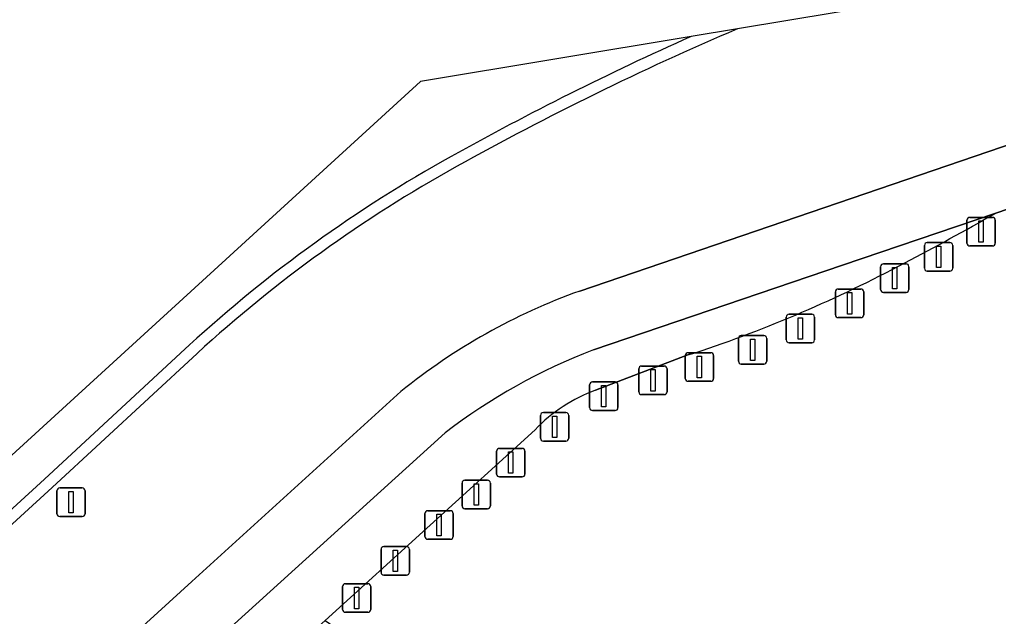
# Model space of a CAD drawing. Extents: x 158352 to 159489, y 383828 to 384603.
# Drawn here: x 158371.88 to 158406.15, y 384240.83 to 384261.75 of the extents above; entities that cross this region are included whole.
import ezdxf

# ---------------------------------------------------------------- set-up
doc = ezdxf.new("R2010")
doc.units = 0
for name, color, linetype in [('IMGEO_Afsluitpaal', 7, 'Continuous'), ('IMGEO_Groenvoorziening', 7, 'Continuous'), ('IMGEO_Lichtmast', 7, 'Continuous'), ('IMGEO_Rijbaan_lokaal_gesloten', 7, 'Continuous'), ('IMGEO_Rijbaan_lokaal_halfverhard', 7, 'Continuous'), ('IMGEO_Voetpad_open', 7, 'Continuous')]:
    doc.layers.add(name, color=color, linetype=linetype)

msp = doc.modelspace()

# ---------------------------------------------------------------- linework, layer by layer
at = {"layer": 'IMGEO_Afsluitpaal'}
for p, q in [((158405.149, 384254.817), (158405.939, 384254.817)), ((158405.939, 384254.817), (158405.149, 384254.817)), ((158405.049, 384253.917), (158405.049, 384254.717)), ((158405.049, 384254.717), (158405.049, 384253.917)), ((158406.039, 384254.717), (158406.039, 384253.917)), ((158406.039, 384253.917), (158406.039, 384254.717)), ((158403.561, 384253.033), (158403.561, 384253.833)), ((158403.561, 384253.833), (158403.561, 384253.033)), ((158403.661, 384253.933), (158404.451, 384253.933)), ((158404.451, 384253.933), (158403.661, 384253.933)), ((158404.551, 384253.833), (158404.551, 384253.033)), ((158404.551, 384253.033), (158404.551, 384253.833)), ((158405.939, 384253.817), (158405.149, 384253.817)), ((158405.149, 384253.817), (158405.939, 384253.817)), ((158402.026, 384252.289), (158402.026, 384253.089)), ((158402.026, 384253.089), (158402.026, 384252.289)), ((158402.126, 384253.189), (158402.916, 384253.189)), ((158402.916, 384253.189), (158402.126, 384253.189)), ((158403.016, 384253.089), (158403.016, 384252.289)), ((158403.016, 384252.289), (158403.016, 384253.089)), ((158404.451, 384252.933), (158403.661, 384252.933)), ((158403.661, 384252.933), (158404.451, 384252.933)), ((158400.444, 384251.405), (158400.444, 384252.205)), ((158400.444, 384252.205), (158400.444, 384251.405)), ((158400.544, 384252.305), (158401.334, 384252.305)), ((158401.334, 384252.305), (158400.544, 384252.305)), ((158401.434, 384252.205), (158401.434, 384251.405)), ((158401.434, 384251.405), (158401.434, 384252.205)), ((158402.916, 384252.189), (158402.126, 384252.189)), ((158402.126, 384252.189), (158402.916, 384252.189)), ((158398.823, 384251.422), (158399.613, 384251.422)), ((158399.613, 384251.422), (158398.823, 384251.422)), ((158398.723, 384250.522), (158398.723, 384251.322)), ((158398.723, 384251.322), (158398.723, 384250.522)), ((158399.713, 384251.322), (158399.713, 384250.522)), ((158399.713, 384250.522), (158399.713, 384251.322)), ((158401.334, 384251.305), (158400.544, 384251.305)), ((158400.544, 384251.305), (158401.334, 384251.305)), ((158397.049, 384249.777), (158397.049, 384250.577)), ((158397.049, 384250.577), (158397.049, 384249.777)), ((158397.149, 384250.677), (158397.939, 384250.677)), ((158397.939, 384250.677), (158397.149, 384250.677)), ((158398.039, 384250.577), (158398.039, 384249.777)), ((158398.039, 384249.777), (158398.039, 384250.577)), ((158399.613, 384250.422), (158398.823, 384250.422)), ((158398.823, 384250.422), (158399.613, 384250.422)), ((158395.288, 384250.073), (158396.078, 384250.073)), ((158396.078, 384250.073), (158395.288, 384250.073)), ((158395.188, 384249.173), (158395.188, 384249.973)), ((158395.188, 384249.973), (158395.188, 384249.173)), ((158396.178, 384249.973), (158396.178, 384249.173)), ((158396.178, 384249.173), (158396.178, 384249.973)), ((158397.939, 384249.677), (158397.149, 384249.677)), ((158397.149, 384249.677), (158397.939, 384249.677)), ((158393.56, 384248.707), (158393.56, 384249.507)), ((158393.56, 384249.507), (158393.56, 384248.707)), ((158393.66, 384249.607), (158394.45, 384249.607)), ((158394.45, 384249.607), (158393.66, 384249.607)), ((158394.55, 384249.507), (158394.55, 384248.707)), ((158394.55, 384248.707), (158394.55, 384249.507)), ((158391.939, 384249.049), (158392.729, 384249.049)), ((158392.729, 384249.049), (158391.939, 384249.049)), ((158396.078, 384249.073), (158395.288, 384249.073)), ((158395.288, 384249.073), (158396.078, 384249.073)), ((158391.839, 384248.149), (158391.839, 384248.949)), ((158391.839, 384248.949), (158391.839, 384248.149)), ((158392.829, 384248.949), (158392.829, 384248.149)), ((158392.829, 384248.149), (158392.829, 384248.949)), ((158394.45, 384248.607), (158393.66, 384248.607)), ((158393.66, 384248.607), (158394.45, 384248.607)), ((158390.218, 384247.979), (158391.008, 384247.979)), ((158391.008, 384247.979), (158390.218, 384247.979)), ((158392.729, 384248.049), (158391.939, 384248.049)), ((158391.939, 384248.049), (158392.729, 384248.049)), ((158390.118, 384247.079), (158390.118, 384247.879)), ((158390.118, 384247.879), (158390.118, 384247.079)), ((158391.108, 384247.879), (158391.108, 384247.079)), ((158391.108, 384247.079), (158391.108, 384247.879)), ((158391.008, 384246.979), (158390.218, 384246.979)), ((158390.218, 384246.979), (158391.008, 384246.979)), ((158388.583, 384245.823), (158388.583, 384246.623)), ((158388.583, 384246.623), (158388.583, 384245.823)), ((158388.683, 384246.723), (158389.473, 384246.723)), ((158389.473, 384246.723), (158388.683, 384246.723)), ((158389.573, 384246.623), (158389.573, 384245.823)), ((158389.573, 384245.823), (158389.573, 384246.623)), ((158387.473, 384245.607), (158388.263, 384245.607)), ((158388.263, 384245.607), (158387.473, 384245.607)), ((158389.473, 384245.723), (158388.683, 384245.723)), ((158388.683, 384245.723), (158389.473, 384245.723)), ((158387.373, 384244.707), (158387.373, 384245.507)), ((158387.373, 384245.507), (158387.373, 384244.707)), ((158388.363, 384245.507), (158388.363, 384244.707)), ((158388.363, 384244.707), (158388.363, 384245.507)), ((158386.171, 384244.537), (158386.961, 384244.537)), ((158386.961, 384244.537), (158386.171, 384244.537)), ((158388.263, 384244.607), (158387.473, 384244.607)), ((158387.473, 384244.607), (158388.263, 384244.607)), ((158386.071, 384243.637), (158386.071, 384244.437)), ((158386.071, 384244.437), (158386.071, 384243.637)), ((158387.061, 384244.437), (158387.061, 384243.637)), ((158387.061, 384243.637), (158387.061, 384244.437)), ((158386.961, 384243.537), (158386.171, 384243.537)), ((158386.171, 384243.537), (158386.961, 384243.537)), ((158384.536, 384242.381), (158384.536, 384243.181)), ((158384.536, 384243.181), (158384.536, 384242.381)), ((158384.636, 384243.281), (158385.426, 384243.281)), ((158385.426, 384243.281), (158384.636, 384243.281)), ((158385.526, 384243.181), (158385.526, 384242.381)), ((158385.526, 384242.381), (158385.526, 384243.181)), ((158385.426, 384242.281), (158384.636, 384242.281)), ((158384.636, 384242.281), (158385.426, 384242.281)), ((158383.187, 384241.079), (158383.187, 384241.879)), ((158383.187, 384241.879), (158383.187, 384241.079)), ((158383.287, 384241.979), (158384.077, 384241.979)), ((158384.077, 384241.979), (158383.287, 384241.979)), ((158384.177, 384241.879), (158384.177, 384241.079)), ((158384.177, 384241.079), (158384.177, 384241.879)), ((158384.077, 384240.979), (158383.287, 384240.979)), ((158383.287, 384240.979), (158384.077, 384240.979))]:
    msp.add_line(p, q, dxfattribs=at)
for points in [[(158405.469, 384254.692), (158405.619, 384254.692), (158405.619, 384253.942), (158405.469, 384253.942), (158405.469, 384254.692)], [(158403.981, 384253.808), (158404.131, 384253.808), (158404.131, 384253.058), (158403.981, 384253.058), (158403.981, 384253.808)], [(158402.446, 384253.064), (158402.596, 384253.064), (158402.596, 384252.314), (158402.446, 384252.314), (158402.446, 384253.064)], [(158400.864, 384252.18), (158401.014, 384252.18), (158401.014, 384251.43), (158400.864, 384251.43), (158400.864, 384252.18)], [(158399.143, 384251.297), (158399.293, 384251.297), (158399.293, 384250.547), (158399.143, 384250.547), (158399.143, 384251.297)], [(158397.469, 384250.552), (158397.619, 384250.552), (158397.619, 384249.802), (158397.469, 384249.802), (158397.469, 384250.552)], [(158395.608, 384249.948), (158395.758, 384249.948), (158395.758, 384249.198), (158395.608, 384249.198), (158395.608, 384249.948)], [(158393.98, 384249.482), (158394.13, 384249.482), (158394.13, 384248.732), (158393.98, 384248.732), (158393.98, 384249.482)], [(158392.259, 384248.924), (158392.409, 384248.924), (158392.409, 384248.174), (158392.259, 384248.174), (158392.259, 384248.924)], [(158390.538, 384247.854), (158390.688, 384247.854), (158390.688, 384247.104), (158390.538, 384247.104), (158390.538, 384247.854)], [(158389.003, 384246.598), (158389.153, 384246.598), (158389.153, 384245.848), (158389.003, 384245.848), (158389.003, 384246.598)], [(158387.793, 384245.482), (158387.943, 384245.482), (158387.943, 384244.732), (158387.793, 384244.732), (158387.793, 384245.482)], [(158386.491, 384244.412), (158386.641, 384244.412), (158386.641, 384243.662), (158386.491, 384243.662), (158386.491, 384244.412)], [(158384.956, 384243.156), (158385.106, 384243.156), (158385.106, 384242.406), (158384.956, 384242.406), (158384.956, 384243.156)], [(158383.607, 384241.854), (158383.757, 384241.854), (158383.757, 384241.104), (158383.607, 384241.104), (158383.607, 384241.854)]]:
    msp.add_lwpolyline(points, dxfattribs=at)
for centre, start, end in [((158405.149, 384254.717), 90, 180), ((158405.149, 384254.717), 90, 180), ((158405.939, 384254.717), 0, 90), ((158405.939, 384254.717), 360, 90), ((158403.661, 384253.833), 90, 180), ((158403.661, 384253.833), 90, 180), ((158404.451, 384253.833), 0, 90), ((158404.451, 384253.833), 360, 90), ((158405.149, 384253.917), 180, 270), ((158405.149, 384253.917), 180, 270), ((158405.939, 384253.917), 270, 0), ((158405.939, 384253.917), 270, 0), ((158402.126, 384253.089), 90, 180), ((158402.126, 384253.089), 90, 180), ((158402.916, 384253.089), 0, 90), ((158402.916, 384253.089), 360, 90), ((158403.661, 384253.033), 180, 270), ((158403.661, 384253.033), 180, 270), ((158404.451, 384253.033), 270, 0), ((158404.451, 384253.033), 270, 0), ((158400.544, 384252.205), 90, 180), ((158400.544, 384252.205), 90, 180), ((158401.334, 384252.205), 0, 90), ((158401.334, 384252.205), 360, 90), ((158402.126, 384252.289), 180, 270), ((158402.126, 384252.289), 180, 270), ((158402.916, 384252.289), 270, 0), ((158402.916, 384252.289), 270, 0), ((158398.823, 384251.322), 90, 180), ((158398.823, 384251.322), 90, 180), ((158399.613, 384251.322), 0, 90), ((158399.613, 384251.322), 360, 90), ((158400.544, 384251.405), 180, 270), ((158400.544, 384251.405), 180, 270), ((158401.334, 384251.405), 270, 0), ((158401.334, 384251.405), 270, 0), ((158397.149, 384250.577), 90, 180), ((158397.149, 384250.577), 90, 180), ((158397.939, 384250.577), 0, 90), ((158397.939, 384250.577), 360, 90), ((158398.823, 384250.522), 180, 270), ((158398.823, 384250.522), 180, 270), ((158399.613, 384250.522), 270, 0), ((158399.613, 384250.522), 270, 0), ((158395.288, 384249.973), 90, 180), ((158395.288, 384249.973), 90, 180), ((158396.078, 384249.973), 0, 90), ((158396.078, 384249.973), 360, 90), ((158397.149, 384249.777), 180, 270), ((158397.149, 384249.777), 180, 270), ((158397.939, 384249.777), 270, 0), ((158397.939, 384249.777), 270, 0), ((158393.66, 384249.507), 90, 180), ((158393.66, 384249.507), 90, 180), ((158394.45, 384249.507), 0, 90), ((158394.45, 384249.507), 360, 90), ((158391.939, 384248.949), 90, 180), ((158391.939, 384248.949), 90, 180), ((158392.729, 384248.949), 0, 90), ((158392.729, 384248.949), 360, 90), ((158395.288, 384249.173), 180, 270), ((158395.288, 384249.173), 180, 270), ((158396.078, 384249.173), 270, 0), ((158396.078, 384249.173), 270, 0), ((158393.66, 384248.707), 180, 270), ((158393.66, 384248.707), 180, 270), ((158394.45, 384248.707), 270, 0), ((158394.45, 384248.707), 270, 0), ((158390.218, 384247.879), 90, 180), ((158390.218, 384247.879), 90, 180), ((158391.008, 384247.879), 0, 90), ((158391.008, 384247.879), 360, 90), ((158391.939, 384248.149), 180, 270), ((158391.939, 384248.149), 180, 270), ((158392.729, 384248.149), 270, 0), ((158392.729, 384248.149), 270, 0), ((158390.218, 384247.079), 180, 270), ((158390.218, 384247.079), 180, 270), ((158391.008, 384247.079), 270, 0), ((158391.008, 384247.079), 270, 0), ((158388.683, 384246.623), 90, 180), ((158388.683, 384246.623), 90, 180), ((158389.473, 384246.623), 0, 90), ((158389.473, 384246.623), 360, 90), ((158387.473, 384245.507), 90, 180), ((158387.473, 384245.507), 90, 180), ((158388.263, 384245.507), 0, 90), ((158388.263, 384245.507), 360, 90), ((158388.683, 384245.823), 180, 270), ((158388.683, 384245.823), 180, 270), ((158389.473, 384245.823), 270, 0), ((158389.473, 384245.823), 270, 0), ((158386.171, 384244.437), 90, 180), ((158386.171, 384244.437), 90, 180), ((158386.961, 384244.437), 0, 90), ((158386.961, 384244.437), 360, 90), ((158387.473, 384244.707), 180, 270), ((158387.473, 384244.707), 180, 270), ((158388.263, 384244.707), 270, 0), ((158388.263, 384244.707), 270, 0), ((158386.171, 384243.637), 180, 270), ((158386.171, 384243.637), 180, 270), ((158386.961, 384243.637), 270, 0), ((158386.961, 384243.637), 270, 0), ((158384.636, 384243.181), 90, 180), ((158384.636, 384243.181), 90, 180), ((158385.426, 384243.181), 0, 90), ((158385.426, 384243.181), 360, 90), ((158384.636, 384242.381), 180, 270), ((158384.636, 384242.381), 180, 270), ((158385.426, 384242.381), 270, 0), ((158385.426, 384242.381), 270, 0), ((158383.287, 384241.879), 90, 180), ((158383.287, 384241.879), 90, 180), ((158384.077, 384241.879), 0, 90), ((158384.077, 384241.879), 360, 90), ((158383.287, 384241.079), 180, 270), ((158383.287, 384241.079), 180, 270), ((158384.077, 384241.079), 270, 0), ((158384.077, 384241.079), 270, 0)]:
    msp.add_arc(centre, 0.1, start, end, dxfattribs=at)
at = {"layer": 'IMGEO_Groenvoorziening'}
for points in [[(158391.491, 384252.234), (158400.043, 384255.15), (158413.505, 384259.749), (158420.84, 384264.608), (158421.634, 384263.32), (158424.94, 384265.357), (158429.971, 384269.474), (158428.524, 384271.811), (158428.201, 384271.596)], [(158421.117, 384268.46), (158416.002, 384267.179), (158413.927, 384266.659), (158409.006, 384263.418), (158397.012, 384261.421)], [(158416.201, 384252.949), (158412.807, 384257.26), (158406.022, 384254.951)], [(158406.022, 384254.951), (158400.692, 384253.138), (158391.976, 384250.174)], [(158389.929, 384247.372), (158382.576, 384240.687), (158449.195, 384194.473), (158462.023, 384196.603), (158416.201, 384252.949)], [(158378.099, 384250.051), (158373.021, 384245.346), (158367.606, 384240.394), (158353.595, 384227.611), (158354.255, 384227.145), (158357.109, 384225.126)], [(158395.538, 384250.073), (158395.275, 384250), (158392.049, 384248.761)], [(158392.049, 384248.761), (158395.275, 384250), (158395.538, 384250.073)], [(158357.109, 384225.126), (158358.204, 384226.129), (158358.784, 384226.66), (158359.959, 384227.736), (158360.213, 384227.969), (158360.447, 384228.184), (158362.767, 384230.308), (158365.604, 384232.907), (158367.133, 384234.308), (158367.636, 384234.769), (158367.793, 384234.912), (158367.95, 384235.055), (158368.384, 384234.514), (158368.828, 384233.958), (158368.912, 384233.853), (158377.907, 384242.061), (158385.232, 384248.715)], [(158360.127, 384222.99), (158361.752, 384221.841), (158362.916, 384222.896), (158363.51, 384223.435), (158364.683, 384224.498), (158364.955, 384224.744), (158365.179, 384224.948), (158367.517, 384227.067), (158370.379, 384229.663), (158371.932, 384231.07), (158372.42, 384231.513), (158378.48, 384236.987), (158382.576, 384240.687), (158389.929, 384247.372)], [(158386.776, 384247.262), (158379.279, 384240.46), (158372.066, 384233.859), (158360.127, 384222.99)]]:
    msp.add_lwpolyline(points, dxfattribs=at)
for centre, radius, start, end in [((158437.643, 384166.206), 103.522, 113.10944, 119.17476), ((158410.382, 384214.829), 47.779, 119.0541, 132.5068), ((158362.769, 384330.174), 86.772, 297.52604, 299.89852), ((158362.769, 384330.174), 86.772, 297.52604, 299.89852), ((158380.977, 384294.055), 46.329, 288.3182, 298.2015), ((158380.977, 384294.055), 46.329, 288.3182, 298.2015), ((158398.653, 384232.17), 21.304, 109.644, 129.048), ((158399.294, 384231.007), 20.516, 110.8972, 127.6005), ((158393.928, 384243.581), 5.511, 109.9372, 136.5276), ((158393.928, 384243.581), 5.511, 109.9372, 136.5276)]:
    msp.add_arc(centre, radius, start, end, dxfattribs=at)
at = {"layer": 'IMGEO_Lichtmast'}
for p, q in [((158373.184, 384244.434), (158373.184, 384245.234)), ((158373.184, 384245.234), (158373.184, 384244.434)), ((158373.284, 384245.334), (158374.074, 384245.334)), ((158374.074, 384245.334), (158373.284, 384245.334)), ((158374.174, 384245.234), (158374.174, 384244.434)), ((158374.174, 384244.434), (158374.174, 384245.234)), ((158374.074, 384244.334), (158373.284, 384244.334)), ((158373.284, 384244.334), (158374.074, 384244.334))]:
    msp.add_line(p, q, dxfattribs=at)
msp.add_lwpolyline([(158373.604, 384245.209), (158373.754, 384245.209), (158373.754, 384244.459), (158373.604, 384244.459), (158373.604, 384245.209)], dxfattribs=at)
for centre, start, end in [((158373.284, 384245.234), 90, 180), ((158373.284, 384245.234), 90, 180), ((158374.074, 384245.234), 0, 90), ((158374.074, 384245.234), 360, 90), ((158373.284, 384244.434), 180, 270), ((158373.284, 384244.434), 180, 270), ((158374.074, 384244.434), 270, 0), ((158374.074, 384244.434), 270, 0)]:
    msp.add_arc(centre, 0.1, start, end, dxfattribs=at)
at = {"layer": 'IMGEO_Rijbaan_lokaal_gesloten'}
for points in [[(158395.39, 384261.151), (158385.917, 384259.574), (158352.119, 384228.656), (158353.261, 384227.848)], [(158353.261, 384227.848), (158367.336, 384240.689), (158372.75, 384245.64), (158377.829, 384250.346)]]:
    msp.add_lwpolyline(points, dxfattribs=at)
for centre, radius, start, end in [((158437.68, 384166.14), 103.998, 113.99406, 119.17407), ((158410.346, 384214.881), 48.116, 119.0462, 132.5167)]:
    msp.add_arc(centre, radius, start, end, dxfattribs=at)
at = {"layer": 'IMGEO_Rijbaan_lokaal_halfverhard'}
for points in [[(158397.012, 384261.421), (158395.39, 384261.151)], [(158377.829, 384250.346), (158372.75, 384245.64), (158367.336, 384240.689), (158353.261, 384227.848)], [(158353.261, 384227.848), (158353.562, 384227.635), (158353.595, 384227.611), (158367.606, 384240.394), (158373.021, 384245.346), (158378.099, 384250.051)]]:
    msp.add_lwpolyline(points, dxfattribs=at)
for centre, radius, start, end in [((158437.643, 384166.206), 103.522, 113.10944, 119.17476), ((158437.68, 384166.14), 103.998, 113.99406, 119.17407), ((158410.346, 384214.881), 48.116, 119.0462, 132.5167), ((158410.382, 384214.829), 47.779, 119.0541, 132.5068)]:
    msp.add_arc(centre, radius, start, end, dxfattribs=at)
at = {"layer": 'IMGEO_Voetpad_open'}
for points in [[(158391.976, 384250.174), (158400.692, 384253.138), (158406.022, 384254.951), (158412.807, 384257.26), (158416.201, 384252.949), (158417.867, 384254.264), (158413.505, 384259.749), (158400.043, 384255.15), (158391.491, 384252.234)], [(158385.232, 384248.715), (158377.907, 384242.061), (158368.912, 384233.853), (158368.965, 384233.786), (158368.515, 384233.376), (158366.976, 384231.975), (158364.126, 384229.381), (158361.796, 384227.261), (158361.564, 384227.05), (158361.304, 384226.814), (158360.128, 384225.743), (158359.543, 384225.211), (158358.426, 384224.194), (158360.127, 384222.99)], [(158360.127, 384222.99), (158372.066, 384233.859), (158379.279, 384240.46), (158386.776, 384247.262)]]:
    msp.add_lwpolyline(points, dxfattribs=at)
for centre, radius, start, end in [((158398.653, 384232.17), 21.304, 109.644, 129.048), ((158399.294, 384231.007), 20.516, 110.8972, 127.6005)]:
    msp.add_arc(centre, radius, start, end, dxfattribs=at)

doc.saveas('drawing.dxf')
